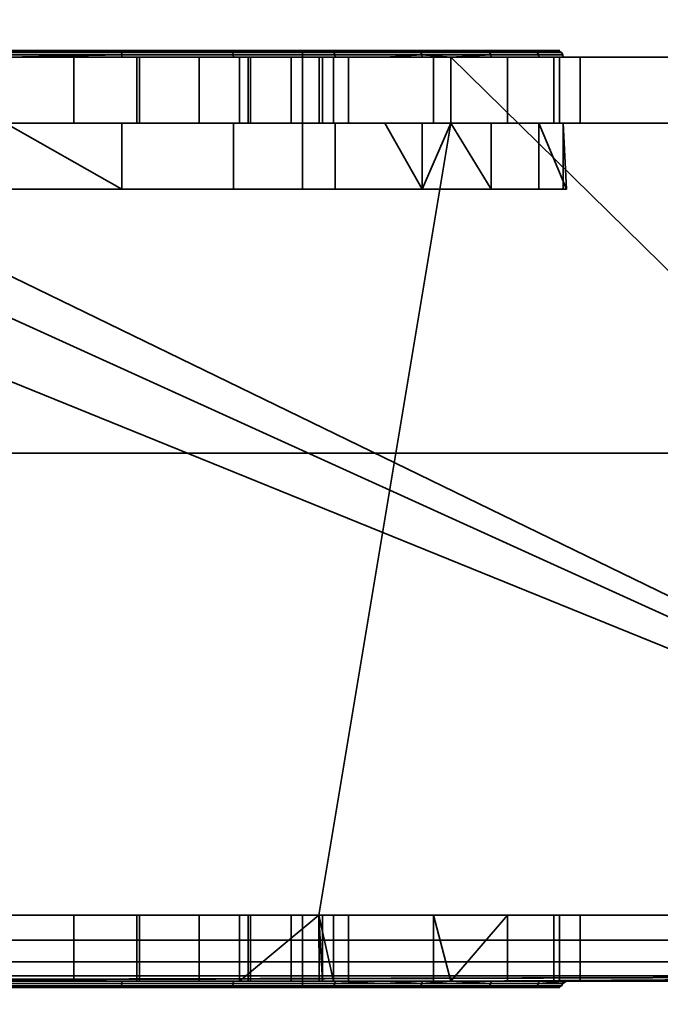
# Model space of a CAD drawing. Header units: millimetres. Extents: x -603 to 3703, y -120 to 249.
# Tile 384 of 656: x 1081 to 1091, y -38 to -23. Entities that reach past the tile are written whole.
import ezdxf

# ---------------------------------------------------------------- set-up
doc = ezdxf.new("R2010")
doc.units = ezdxf.units.MM
doc.layers.add('152', color=7, linetype='Continuous', true_color=0xffffff)

# ---------------------------------------------------------------- blocks, each defined once
blk = doc.blocks.new('UG_SURFACE_002')
at = {"layer": '152', "color": 252, "linetype": 'Continuous', "lineweight": 35}
for points in [[(2177.5, -30, 2213), (2177.5, 229.8, 2213), (822.5, 229.8, 2213), (822.5, -30, 2213)], [(972.5, -30, 2063), (972.5, 229.8, 2063), (2027.5, 229.8, 2063), (2027.5, -30, 2063)], [(2177.5, -30, 2213), (822.5, -30, 2213), (972.5, -30, 2063), (2027.5, -30, 2063)]]:
    blk.add_3dface(points, dxfattribs=at)
blk = doc.blocks.new('UG_SURFACE_084')
at = {"layer": '152', "color": 252, "linetype": 'Continuous', "lineweight": 35}
for points in [[(1068.975, -24, 1167.5), (1019, -24, 1167.5), (1019, -37, 1167.5), (1101, -37, 1167.5)], [(1101, -37, 1002.5), (1019, -37, 1002.5), (1019, -24, 1002.5), (1068.975, -24, 1002.5)], [(1101, -37, 1167.5), (1072.375, -24, 1167.5), (1068.975, -24, 1167.5)], [(1101, -37, 1002.5), (1068.975, -24, 1002.5), (1072.375, -24, 1002.5)], [(1101, -37, 1167.5), (1074.25, -24, 1167.5), (1072.375, -24, 1167.5)], [(1101, -37, 1002.5), (1072.375, -24, 1002.5), (1074.25, -24, 1002.5)], [(1101, -37, 1167.5), (1087.75, -24, 1167.5), (1074.25, -24, 1167.5)], [(1101, -37, 1002.5), (1074.25, -24, 1002.5), (1087.75, -24, 1002.5)], [(1081, -24, 1145), (1083.034, -24, 1145.432), (1087.75, -24, 1128.75), (1074.25, -24, 1128.75)], [(1074.25, -24, 1167.5), (1087.75, -24, 1167.5), (1082.04, -24, 1154.891), (1079.96, -24, 1154.891)], [(1081, -24, 1077), (1083.034, -24, 1077.432), (1087.75, -24, 1058.875), (1074.25, -24, 1058.875)], [(1074.25, -24, 1091.25), (1087.75, -24, 1091.25), (1082.04, -24, 1086.891), (1079.96, -24, 1086.891)], [(1074.25, -24, 1128.75), (1087.75, -24, 1128.75), (1081, -24, 1112.5), (1077.543, -24, 1111.765)], [(1081, -24, 1095.5), (1082.767, -24, 1095.686), (1087.75, -24, 1091.25), (1074.25, -24, 1091.25)], [(1084.548, -24, 1039.998), (1081, -24, 1040.75), (1074.25, -24, 1058.875), (1087.75, -24, 1058.875)], [(1079.01, -24, 1007.746), (1081, -24, 1007.35), (1087.75, -24, 1002.5), (1074.25, -24, 1002.5)], [(1082.747, -23.9, 1095.784), (1079.254, -23.9, 1095.784), (1076.063, -23.9, 1097.204), (1076.5, -23.9, 1099.5)], [(1076.5, -23.9, 1099.5), (1085.5, -23.9, 1099.5), (1085.937, -23.9, 1097.204), (1082.747, -23.9, 1095.784)], [(1085.5, -23.9, 1108.5), (1076.5, -23.9, 1108.5), (1081, -23.9, 1112.4), (1084.417, -23.9, 1111.674)], [(1076.5, -26, 1099.5), (1085.5, -26, 1099.5), (1085.5, -23.9, 1099.5), (1076.5, -23.9, 1099.5)], [(1085.5, -26, 1108.5), (1076.5, -26, 1108.5), (1076.5, -23.9, 1108.5), (1085.5, -23.9, 1108.5)], [(1082.766, -23.962, 1095.693), (1079.234, -23.962, 1095.693), (1079.239, -23.929, 1095.714), (1082.761, -23.929, 1095.714)], [(1081, -24, 1095.5), (1079.234, -23.962, 1095.693), (1082.766, -23.962, 1095.693)], [(1082.761, -23.929, 1095.714), (1079.239, -23.929, 1095.714), (1079.246, -23.908, 1095.746), (1082.754, -23.908, 1095.746)], [(1082.754, -23.908, 1095.746), (1079.246, -23.908, 1095.746), (1079.254, -23.9, 1095.784), (1082.747, -23.9, 1095.784)], [(1082.04, -24, 1154.891), (1082.04, -25, 1154.891), (1079.96, -25, 1154.891), (1079.96, -24, 1154.891)], [(1082.04, -24, 1086.891), (1082.04, -25, 1086.891), (1079.96, -25, 1086.891), (1079.96, -24, 1086.891)], [(1081, -23.908, 1112.438), (1084.432, -23.908, 1111.709), (1084.417, -23.9, 1111.674), (1081, -23.9, 1112.4)], [(1081, -23.929, 1112.471), (1084.445, -23.929, 1111.738), (1084.432, -23.908, 1111.709), (1081, -23.908, 1112.438)], [(1081, -23.962, 1112.492), (1084.454, -23.962, 1111.758), (1084.445, -23.929, 1111.738), (1081, -23.929, 1112.471)], [(1082.766, -23.962, 1095.693), (1082.767, -24, 1095.686), (1081, -24, 1095.5)], [(1081, -24, 1112.5), (1084.457, -24, 1111.765), (1084.454, -23.962, 1111.758), (1081, -23.962, 1112.492)], [(1084.457, -24, 1111.765), (1081, -24, 1112.5), (1087.75, -24, 1128.75)], [(1087.75, -24, 1002.5), (1081, -24, 1007.35), (1082.99, -24, 1007.746)], [(1084.548, -24, 1039.998), (1084.548, -25, 1039.998), (1081, -25, 1040.75), (1081, -24, 1040.75)], [(1081, -24, 1007.35), (1081, -25, 1007.35), (1082.99, -25, 1007.746), (1082.99, -24, 1007.746)], [(1081, -24, 1145), (1081, -25, 1145), (1083.034, -25, 1145.432), (1083.034, -24, 1145.432)], [(1081, -24, 1077), (1081, -25, 1077), (1083.034, -25, 1077.432), (1083.034, -24, 1077.432)], [(1083.939, -24, 1086.045), (1082.04, -24, 1086.891), (1087.75, -24, 1091.25)], [(1083.939, -24, 1154.045), (1082.04, -24, 1154.891), (1087.75, -24, 1167.5)], [(1083.939, -24, 1154.045), (1083.939, -25, 1154.045), (1082.04, -25, 1154.891), (1082.04, -24, 1154.891)], [(1083.939, -24, 1086.045), (1083.939, -25, 1086.045), (1082.04, -25, 1086.891), (1082.04, -24, 1086.891)], [(1085.96, -23.908, 1097.173), (1082.754, -23.908, 1095.746), (1082.747, -23.9, 1095.784), (1085.937, -23.9, 1097.204)], [(1085.979, -23.929, 1097.147), (1082.761, -23.929, 1095.714), (1082.754, -23.908, 1095.746), (1085.96, -23.908, 1097.173)], [(1085.992, -23.962, 1097.129), (1082.766, -23.962, 1095.693), (1082.761, -23.929, 1095.714), (1085.979, -23.929, 1097.147)], [(1085.996, -24, 1097.123), (1082.767, -24, 1095.686), (1082.766, -23.962, 1095.693), (1085.992, -23.962, 1097.129)], [(1082.767, -24, 1095.686), (1085.996, -24, 1097.123), (1087.75, -24, 1091.25)], [(1082.99, -24, 1007.746), (1084.677, -24, 1008.873), (1087.75, -24, 1002.5)], [(1082.99, -24, 1007.746), (1082.99, -25, 1007.746), (1084.677, -25, 1008.873), (1084.677, -24, 1008.873)], [(1083.034, -24, 1145.432), (1084.716, -24, 1146.654), (1087.75, -24, 1128.75)], [(1083.034, -24, 1077.432), (1084.716, -24, 1078.654), (1087.75, -24, 1058.875)], [(1083.034, -24, 1145.432), (1083.034, -25, 1145.432), (1084.716, -25, 1146.654), (1084.716, -24, 1146.654)], [(1083.034, -24, 1077.432), (1083.034, -25, 1077.432), (1084.716, -25, 1078.654), (1084.716, -24, 1078.654)], [(1087.75, -24, 1167.5), (1085.33, -24, 1152.5), (1083.939, -24, 1154.045)], [(1087.75, -24, 1091.25), (1085.33, -24, 1084.5), (1083.939, -24, 1086.045)], [(1085.33, -24, 1152.5), (1085.33, -25, 1152.5), (1083.939, -25, 1154.045), (1083.939, -24, 1154.045)], [(1085.33, -24, 1084.5), (1085.33, -25, 1084.5), (1083.939, -25, 1086.045), (1083.939, -24, 1086.045)], [(1084.432, -23.908, 1111.709), (1087.271, -23.908, 1109.646), (1087.242, -23.9, 1109.621), (1084.417, -23.9, 1111.674)], [(1084.417, -23.9, 1111.674), (1087.242, -23.9, 1109.621), (1085.5, -23.9, 1108.5)], [(1084.445, -23.929, 1111.738), (1087.295, -23.929, 1109.668), (1087.271, -23.908, 1109.646), (1084.432, -23.908, 1111.709)], [(1084.454, -23.962, 1111.758), (1087.311, -23.962, 1109.683), (1087.295, -23.929, 1109.668), (1084.445, -23.929, 1111.738)], [(1087.311, -23.962, 1109.683), (1084.454, -23.962, 1111.758), (1084.457, -24, 1111.765), (1086.749, -24, 1110.1)], [(1087.75, -24, 1128.75), (1087.75, -24, 1110.1), (1086.749, -24, 1110.1), (1084.457, -24, 1111.765)], [(1087.487, -24, 1037.872), (1084.548, -24, 1039.998), (1087.75, -24, 1058.875)], [(1087.487, -24, 1037.872), (1087.487, -25, 1037.872), (1084.548, -25, 1039.998), (1084.548, -24, 1039.998)], [(1087.75, -24, 1002.5), (1084.677, -24, 1008.873), (1085.804, -24, 1010.56)], [(1084.677, -24, 1008.873), (1084.677, -25, 1008.873), (1085.804, -25, 1010.56), (1085.804, -24, 1010.56)], [(1087.75, -24, 1128.75), (1084.716, -24, 1146.654), (1085.755, -24, 1148.455)], [(1087.75, -24, 1058.875), (1084.716, -24, 1078.654), (1085.755, -24, 1080.455)], [(1084.716, -24, 1146.654), (1084.716, -25, 1146.654), (1085.755, -25, 1148.455), (1085.755, -24, 1148.455)], [(1084.716, -24, 1078.654), (1084.716, -25, 1078.654), (1085.755, -25, 1080.455), (1085.755, -24, 1080.455)], [(1087.75, -24, 1167.5), (1085.973, -24, 1150.523), (1085.33, -24, 1152.5)], [(1087.75, -24, 1091.25), (1085.973, -24, 1082.523), (1085.33, -24, 1084.5)], [(1085.973, -24, 1150.523), (1085.973, -25, 1150.523), (1085.33, -25, 1152.5), (1085.33, -24, 1152.5)], [(1085.973, -24, 1082.523), (1085.973, -25, 1082.523), (1085.33, -25, 1084.5), (1085.33, -24, 1084.5)], [(1085.5, -23.9, 1108.5), (1087.242, -23.9, 1109.621), (1088.989, -23.9, 1106.596), (1089.354, -23.9, 1103.122)], [(1088.275, -23.9, 1099.8), (1085.937, -23.9, 1097.204), (1085.5, -23.9, 1099.5)], [(1089.354, -23.9, 1103.122), (1088.275, -23.9, 1099.8), (1085.5, -23.9, 1099.5), (1085.5, -23.9, 1108.5)], [(1085.5, -26, 1099.5), (1085.5, -26, 1108.5), (1085.5, -23.9, 1108.5), (1085.5, -23.9, 1099.5)], [(1087.75, -24, 1128.75), (1085.755, -24, 1148.455), (1085.973, -24, 1150.523)], [(1085.755, -24, 1080.455), (1085.973, -24, 1082.523), (1087.75, -24, 1091.25), (1087.75, -24, 1058.875)], [(1085.755, -24, 1148.455), (1085.755, -25, 1148.455), (1085.973, -25, 1150.523), (1085.973, -24, 1150.523)], [(1085.755, -24, 1080.455), (1085.755, -25, 1080.455), (1085.973, -25, 1082.523), (1085.973, -24, 1082.523)], [(1087.75, -24, 1013.575), (1087.75, -24, 1002.5), (1085.804, -24, 1010.56), (1086.2, -24, 1012.55)], [(1085.804, -24, 1010.56), (1085.804, -25, 1010.56), (1086.2, -25, 1012.55), (1086.2, -24, 1012.55)], [(1088.308, -23.908, 1099.781), (1085.96, -23.908, 1097.173), (1085.937, -23.9, 1097.204), (1088.275, -23.9, 1099.8)], [(1088.336, -23.929, 1099.765), (1085.979, -23.929, 1097.147), (1085.96, -23.908, 1097.173), (1088.308, -23.908, 1099.781)], [(1085.973, -24, 1150.523), (1087.75, -24, 1167.5), (1087.75, -24, 1128.75)], [(1088.355, -23.962, 1099.754), (1085.992, -23.962, 1097.129), (1085.979, -23.929, 1097.147), (1088.336, -23.929, 1099.765)], [(1087.75, -24, 1099.071), (1085.996, -24, 1097.123), (1085.992, -23.962, 1097.129), (1088.355, -23.962, 1099.754)], [(1085.996, -24, 1097.123), (1087.75, -24, 1099.071), (1087.75, -24, 1091.25)], [(1086.2, -24, 1012.55), (1086.2, -24, 1013.575), (1087.75, -24, 1013.575)], [(1087.75, -24, 1026.71), (1087.75, -24, 1013.575), (1086.2, -24, 1013.575), (1086.2, -24, 1024.963)], [(1086.2, -24, 1013.575), (1086.2, -24, 1012.55), (1086.2, -25, 1012.55), (1086.2, -25, 1013.575)], [(1086.2, -25, 1013.575), (1086.2, -25, 1024.963), (1086.2, -24, 1024.963), (1086.2, -24, 1013.575)], [(1087.75, -24, 1026.71), (1086.2, -24, 1024.963), (1086.2, -25, 1024.963), (1087.75, -25, 1026.71)], [(1086.749, -24, 1110.1), (1087.317, -24, 1109.688), (1087.311, -23.962, 1109.683)], [(1087.317, -24, 1109.688), (1086.749, -24, 1110.1), (1087.75, -24, 1110.1)], [(1087.271, -23.908, 1109.646), (1089.025, -23.908, 1106.608), (1088.989, -23.9, 1106.596), (1087.242, -23.9, 1109.621)], [(1087.295, -23.929, 1109.668), (1089.056, -23.929, 1106.618), (1089.025, -23.908, 1106.608), (1087.271, -23.908, 1109.646)], [(1087.311, -23.962, 1109.683), (1089.077, -23.962, 1106.624), (1089.056, -23.929, 1106.618), (1087.295, -23.929, 1109.668)], [(1087.311, -23.962, 1109.683), (1087.317, -24, 1109.688), (1087.75, -24, 1108.937)], [(1087.75, -24, 1108.937), (1089.084, -24, 1106.627), (1089.077, -23.962, 1106.624), (1087.311, -23.962, 1109.683)], [(1087.75, -24, 1110.1), (1087.75, -24, 1108.937), (1087.317, -24, 1109.688)], [(1087.75, -24, 1058.875), (1087.75, -24, 1037.42), (1087.487, -24, 1037.872)], [(1087.75, -25, 1037.42), (1087.487, -25, 1037.872), (1087.487, -24, 1037.872), (1087.75, -24, 1037.42)], [(1088.355, -23.962, 1099.754), (1088.361, -24, 1099.75), (1087.75, -24, 1099.071)], [(1101, -37, 1167.5), (1093.025, -24, 1167.5), (1087.75, -24, 1167.5)], [(1101, -37, 1002.5), (1087.75, -24, 1002.5), (1093.025, -24, 1002.5)], [(1093.025, -24, 1091.25), (1087.75, -24, 1091.25), (1087.75, -24, 1099.071), (1088.361, -24, 1099.75)], [(1093.025, -24, 1013.575), (1087.75, -24, 1013.575), (1087.75, -24, 1026.71), (1088.607, -24, 1027.676)], [(1093.025, -24, 1033.975), (1089.311, -24, 1034.737), (1087.75, -24, 1037.42)], [(1087.75, -24, 1037.42), (1087.75, -24, 1058.875), (1093.025, -24, 1058.875), (1093.025, -24, 1033.975)], [(1089.084, -24, 1106.627), (1087.75, -24, 1108.937), (1087.75, -24, 1110.1), (1093.025, -24, 1110.1)], [(1087.75, -24, 1002.5), (1087.75, -24, 1013.575), (1093.025, -24, 1013.575), (1093.025, -24, 1002.5)], [(1087.75, -24, 1058.875), (1087.75, -24, 1091.25), (1093.025, -24, 1091.25), (1093.025, -24, 1058.875)], [(1087.75, -24, 1110.1), (1087.75, -24, 1128.75), (1093.025, -24, 1128.75), (1093.025, -24, 1110.1)], [(1087.75, -24, 1128.75), (1087.75, -24, 1167.5), (1093.025, -24, 1167.5), (1093.025, -24, 1128.75)], [(1087.75, -24, 1037.42), (1089.311, -24, 1034.737), (1089.311, -25, 1034.737), (1087.75, -25, 1037.42)], [(1087.75, -25, 1026.71), (1088.607, -25, 1027.676), (1088.607, -24, 1027.676), (1087.75, -24, 1026.71)], [(1089.392, -23.908, 1103.118), (1088.308, -23.908, 1099.781), (1088.275, -23.9, 1099.8), (1089.354, -23.9, 1103.122)], [(1089.424, -23.929, 1103.115), (1088.336, -23.929, 1099.765), (1088.308, -23.908, 1099.781), (1089.392, -23.908, 1103.118)], [(1089.446, -23.962, 1103.112), (1088.355, -23.962, 1099.754), (1088.336, -23.929, 1099.765), (1089.424, -23.929, 1103.115)], [(1089.453, -24, 1103.112), (1088.361, -24, 1099.75), (1088.355, -23.962, 1099.754), (1089.446, -23.962, 1103.112)], [(1093.025, -24, 1091.25), (1088.361, -24, 1099.75), (1089.453, -24, 1103.112)], [(1093.025, -24, 1033.975), (1093.025, -24, 1013.575), (1088.607, -24, 1027.676), (1089.707, -24, 1031.132)], [(1088.607, -24, 1027.676), (1088.607, -25, 1027.676), (1089.707, -25, 1031.132), (1089.707, -24, 1031.132)], [(1089.025, -23.908, 1106.608), (1089.392, -23.908, 1103.118), (1089.354, -23.9, 1103.122), (1088.989, -23.9, 1106.596)], [(1089.056, -23.929, 1106.618), (1089.424, -23.929, 1103.115), (1089.392, -23.908, 1103.118), (1089.025, -23.908, 1106.608)], [(1089.077, -23.962, 1106.624), (1089.446, -23.962, 1103.112), (1089.424, -23.929, 1103.115), (1089.056, -23.929, 1106.618)], [(1089.084, -24, 1106.627), (1089.453, -24, 1103.112), (1089.446, -23.962, 1103.112), (1089.077, -23.962, 1106.624)], [(1089.453, -24, 1103.112), (1089.084, -24, 1106.627), (1093.025, -24, 1110.1), (1093.025, -24, 1091.25)], [(1093.025, -24, 1033.975), (1089.395, -24, 1033.975), (1089.311, -24, 1034.737)], [(1089.395, -25, 1033.975), (1089.311, -25, 1034.737), (1089.311, -24, 1034.737), (1089.395, -24, 1033.975)], [(1089.707, -24, 1031.132), (1089.395, -24, 1033.975), (1093.025, -24, 1033.975)], [(1089.395, -24, 1033.975), (1089.707, -24, 1031.132), (1089.707, -25, 1031.132), (1089.395, -25, 1033.975)], [(1076.25, -37, 1003.5), (1085.75, -37, 1003.5), (1087.75, -25, 1003.5), (1074.25, -25, 1003.5)], [(1074.25, -25, 1166.5), (1087.75, -25, 1166.5), (1085.75, -37, 1166.5), (1076.25, -37, 1166.5)], [(1087.75, -25, 1166.5), (1074.25, -25, 1166.5), (1079.96, -25, 1154.891), (1082.04, -25, 1154.891)], [(1087.75, -25, 1091.25), (1074.25, -25, 1091.25), (1079.96, -25, 1086.891), (1082.04, -25, 1086.891)], [(1087.75, -25, 1128.75), (1074.25, -25, 1128.75), (1081, -25, 1112.5), (1084.457, -25, 1111.765)], [(1081, -25, 1095.5), (1079.233, -25, 1095.686), (1074.25, -25, 1091.25), (1087.75, -25, 1091.25)], [(1082.99, -25, 1007.746), (1081, -25, 1007.35), (1074.25, -25, 1003.5), (1087.75, -25, 1003.5)], [(1077.452, -25, 1039.998), (1081, -25, 1040.75), (1087.75, -25, 1058.875), (1074.25, -25, 1058.875)], [(1083.034, -25, 1077.432), (1081, -25, 1077), (1074.25, -25, 1058.875), (1087.75, -25, 1058.875)], [(1083.034, -25, 1145.432), (1081, -25, 1145), (1074.25, -25, 1128.75), (1087.75, -25, 1128.75)], [(1082.767, -26, 1095.686), (1079.233, -26, 1095.686), (1081, -25, 1095.5)], [(1087.75, -25, 1091.25), (1082.767, -25, 1095.686), (1081, -25, 1095.5)], [(1087.75, -25, 1058.875), (1081, -25, 1040.75), (1084.548, -25, 1039.998)], [(1084.457, -26, 1111.765), (1084.457, -25, 1111.765), (1081, -25, 1112.5), (1081, -26, 1112.5)], [(1081, -25, 1095.5), (1082.767, -25, 1095.686), (1082.767, -26, 1095.686)], [(1087.75, -25, 1166.5), (1082.04, -25, 1154.891), (1083.939, -25, 1154.045)], [(1087.75, -25, 1091.25), (1082.04, -25, 1086.891), (1083.939, -25, 1086.045)], [(1087.75, -25, 1091.25), (1085.996, -25, 1097.123), (1082.767, -25, 1095.686)], [(1082.767, -26, 1095.686), (1082.767, -25, 1095.686), (1085.996, -25, 1097.123), (1085.996, -26, 1097.123)], [(1087.75, -25, 1003.5), (1084.677, -25, 1008.873), (1082.99, -25, 1007.746)], [(1087.75, -25, 1128.75), (1084.716, -25, 1146.654), (1083.034, -25, 1145.432)], [(1087.75, -25, 1058.875), (1084.716, -25, 1078.654), (1083.034, -25, 1077.432)], [(1083.939, -25, 1154.045), (1085.33, -25, 1152.5), (1087.75, -25, 1166.5)], [(1083.939, -25, 1086.045), (1085.33, -25, 1084.5), (1087.75, -25, 1091.25)], [(1084.457, -25, 1111.765), (1086.749, -25, 1110.1), (1087.75, -25, 1110.1), (1087.75, -25, 1128.75)], [(1086.749, -25, 1110.1), (1084.457, -25, 1111.765), (1084.457, -26, 1111.765), (1087.317, -26, 1109.688)], [(1087.75, -25, 1058.875), (1084.548, -25, 1039.998), (1087.487, -25, 1037.872)], [(1085.804, -25, 1010.56), (1084.677, -25, 1008.873), (1087.75, -25, 1003.5)], [(1085.755, -25, 1148.455), (1084.716, -25, 1146.654), (1087.75, -25, 1128.75)], [(1085.755, -25, 1080.455), (1084.716, -25, 1078.654), (1087.75, -25, 1058.875)], [(1085.33, -25, 1152.5), (1085.973, -25, 1150.523), (1087.75, -25, 1166.5)], [(1085.33, -25, 1084.5), (1085.973, -25, 1082.523), (1087.75, -25, 1091.25)], [(1085.75, -37, 1003.5), (1093.025, -37, 1003.5), (1093.025, -25, 1003.5), (1087.75, -25, 1003.5)], [(1087.75, -25, 1166.5), (1093.025, -25, 1166.5), (1093.025, -37, 1166.5), (1085.75, -37, 1166.5)], [(1087.75, -25, 1128.75), (1087.75, -25, 1166.5), (1085.973, -25, 1150.523), (1085.755, -25, 1148.455)], [(1087.75, -25, 1058.875), (1087.75, -25, 1091.25), (1085.973, -25, 1082.523), (1085.755, -25, 1080.455)], [(1086.2, -25, 1012.55), (1085.804, -25, 1010.56), (1087.75, -25, 1003.5), (1087.75, -25, 1013.575)], [(1087.75, -25, 1091.25), (1087.75, -25, 1099.071), (1085.996, -25, 1097.123)], [(1088.361, -26, 1099.75), (1085.996, -26, 1097.123), (1085.996, -25, 1097.123), (1087.75, -25, 1099.071)], [(1087.75, -25, 1013.575), (1086.2, -25, 1013.575), (1086.2, -25, 1012.55)], [(1086.2, -25, 1024.963), (1086.2, -25, 1013.575), (1087.75, -25, 1013.575), (1087.75, -25, 1026.71)], [(1087.75, -25, 1110.1), (1086.749, -25, 1110.1), (1087.317, -25, 1109.688)], [(1087.317, -26, 1109.688), (1087.317, -25, 1109.688), (1086.749, -25, 1110.1)], [(1087.317, -25, 1109.688), (1087.75, -25, 1108.937), (1087.75, -25, 1110.1)], [(1087.317, -26, 1109.688), (1089.084, -26, 1106.627), (1089.084, -25, 1106.627), (1087.75, -25, 1108.937)], [(1087.75, -25, 1108.937), (1087.317, -25, 1109.688), (1087.317, -26, 1109.688)], [(1087.487, -25, 1037.872), (1087.75, -25, 1037.42), (1087.75, -25, 1058.875)], [(1093.025, -25, 1110.1), (1087.75, -25, 1110.1), (1087.75, -25, 1108.937), (1089.084, -25, 1106.627)], [(1093.025, -25, 1033.975), (1093.025, -25, 1058.875), (1087.75, -25, 1058.875), (1087.75, -25, 1037.42)], [(1087.75, -25, 1037.42), (1089.311, -25, 1034.737), (1093.025, -25, 1033.975)], [(1088.607, -25, 1027.676), (1087.75, -25, 1026.71), (1087.75, -25, 1013.575), (1093.025, -25, 1013.575)], [(1088.361, -25, 1099.75), (1087.75, -25, 1099.071), (1087.75, -25, 1091.25), (1093.025, -25, 1091.25)], [(1093.025, -25, 1003.5), (1093.025, -25, 1013.575), (1087.75, -25, 1013.575), (1087.75, -25, 1003.5)], [(1093.025, -25, 1058.875), (1093.025, -25, 1091.25), (1087.75, -25, 1091.25), (1087.75, -25, 1058.875)], [(1093.025, -25, 1110.1), (1093.025, -25, 1128.75), (1087.75, -25, 1128.75), (1087.75, -25, 1110.1)], [(1093.025, -25, 1128.75), (1093.025, -25, 1166.5), (1087.75, -25, 1166.5), (1087.75, -25, 1128.75)], [(1087.75, -25, 1099.071), (1088.361, -25, 1099.75), (1088.361, -26, 1099.75)], [(1089.453, -25, 1103.112), (1088.361, -25, 1099.75), (1093.025, -25, 1091.25)], [(1088.361, -26, 1099.75), (1088.361, -25, 1099.75), (1089.453, -25, 1103.112), (1089.453, -26, 1103.112)], [(1089.707, -25, 1031.132), (1088.607, -25, 1027.676), (1093.025, -25, 1013.575), (1093.025, -25, 1033.975)], [(1093.025, -25, 1091.25), (1093.025, -25, 1110.1), (1089.084, -25, 1106.627), (1089.453, -25, 1103.112)], [(1089.084, -25, 1106.627), (1089.084, -26, 1106.627), (1089.5, -26, 1104)], [(1089.5, -26, 1104), (1089.453, -25, 1103.112), (1089.084, -25, 1106.627)], [(1089.311, -25, 1034.737), (1089.395, -25, 1033.975), (1093.025, -25, 1033.975)], [(1093.025, -25, 1033.975), (1089.395, -25, 1033.975), (1089.707, -25, 1031.132)], [(1089.5, -26, 1104), (1089.453, -26, 1103.112), (1089.453, -25, 1103.112)], [(1085.5, -26, 1099.5), (1076.5, -26, 1099.5), (1076.004, -26, 1097.123), (1079.233, -26, 1095.686)], [(1076.5, -26, 1108.5), (1085.5, -26, 1108.5), (1084.457, -26, 1111.765), (1081, -26, 1112.5)], [(1079.233, -26, 1095.686), (1082.767, -26, 1095.686), (1085.996, -26, 1097.123), (1085.5, -26, 1099.5)], [(1085.5, -26, 1108.5), (1087.317, -26, 1109.688), (1084.457, -26, 1111.765)], [(1085.5, -26, 1099.5), (1089.5, -26, 1104), (1089.084, -26, 1106.627)], [(1085.5, -26, 1099.5), (1088.361, -26, 1099.75), (1089.453, -26, 1103.112), (1089.5, -26, 1104)], [(1089.084, -26, 1106.627), (1087.317, -26, 1109.688), (1085.5, -26, 1108.5), (1085.5, -26, 1099.5)], [(1085.5, -26, 1099.5), (1085.996, -26, 1097.123), (1088.361, -26, 1099.75)], [(1101, -37, 1167.5), (1019, -37, 1167.5), (1019, -37.383, 1167.424), (1100.968, -37.383, 1167.424)], [(1100.968, -37.383, 1002.576), (1019, -37.383, 1002.576), (1019, -37, 1002.5), (1101, -37, 1002.5)], [(1081, -37, 1087), (1079.96, -37, 1086.891), (1076.25, -37, 1093.25), (1085.75, -37, 1093.25)], [(1081, -37, 1145), (1083.034, -37, 1145.432), (1085.75, -37, 1126.75), (1076.25, -37, 1126.75)], [(1081, -37, 1155), (1079.96, -37, 1154.891), (1076.25, -37, 1166.5), (1085.75, -37, 1166.5)], [(1079.01, -37, 1007.746), (1081, -37, 1007.35), (1085.75, -37, 1003.5), (1076.25, -37, 1003.5)], [(1076.25, -37, 1126.75), (1085.75, -37, 1126.75), (1085.5, -37, 1108.5), (1076.5, -37, 1108.5)], [(1076.5, -37, 1099.5), (1085.5, -37, 1099.5), (1085.75, -37, 1093.25), (1076.25, -37, 1093.25)], [(1085.5, -37, 1099.5), (1076.5, -37, 1099.5), (1076.5, -38.1, 1099.5), (1085.5, -38.1, 1099.5)], [(1076.5, -37, 1108.5), (1085.5, -37, 1108.5), (1085.5, -38.1, 1108.5), (1076.5, -38.1, 1108.5)], [(1081, -37, 1007.35), (1081, -38, 1007.35), (1082.99, -38, 1007.746), (1082.99, -37, 1007.746)], [(1084.548, -37, 1039.998), (1084.548, -38, 1039.998), (1081, -38, 1040.75), (1081, -37, 1040.75)], [(1081, -37, 1155), (1082.04, -37, 1154.891), (1082.04, -38, 1154.891), (1081, -38, 1155)], [(1081, -37, 1145), (1081, -38, 1145), (1083.034, -38, 1145.432), (1083.034, -37, 1145.432)], [(1081, -37, 1087), (1082.04, -37, 1086.891), (1082.04, -38, 1086.891), (1081, -38, 1087)], [(1081, -37, 1077), (1081, -38, 1077), (1083.034, -38, 1077.432), (1083.034, -37, 1077.432)], [(1085.75, -37, 1093.25), (1082.04, -37, 1086.891), (1081, -37, 1087)], [(1085.75, -37, 1166.5), (1082.04, -37, 1154.891), (1081, -37, 1155)], [(1084.548, -37, 1039.998), (1081, -37, 1040.75), (1081, -37, 1077), (1083.034, -37, 1077.432)], [(1085.75, -37, 1003.5), (1081, -37, 1007.35), (1082.99, -37, 1007.746)], [(1083.939, -37, 1154.045), (1083.939, -38, 1154.045), (1082.04, -38, 1154.891), (1082.04, -37, 1154.891)], [(1083.939, -37, 1086.045), (1083.939, -38, 1086.045), (1082.04, -38, 1086.891), (1082.04, -37, 1086.891)], [(1085.75, -37, 1093.25), (1083.939, -37, 1086.045), (1082.04, -37, 1086.891)], [(1085.75, -37, 1166.5), (1083.939, -37, 1154.045), (1082.04, -37, 1154.891)], [(1082.99, -37, 1007.746), (1082.99, -38, 1007.746), (1084.677, -38, 1008.873), (1084.677, -37, 1008.873)], [(1082.99, -37, 1007.746), (1084.677, -37, 1008.873), (1085.75, -37, 1003.5)], [(1083.034, -37, 1145.432), (1083.034, -38, 1145.432), (1084.716, -38, 1146.654), (1084.716, -37, 1146.654)], [(1083.034, -37, 1077.432), (1083.034, -38, 1077.432), (1084.716, -38, 1078.654), (1084.716, -37, 1078.654)], [(1085.75, -37, 1126.75), (1083.034, -37, 1145.432), (1084.716, -37, 1146.654)], [(1083.034, -37, 1077.432), (1085.75, -37, 1039.129), (1084.548, -37, 1039.998)], [(1085.75, -37, 1039.129), (1083.034, -37, 1077.432), (1084.716, -37, 1078.654)], [(1085.33, -37, 1152.5), (1085.33, -38, 1152.5), (1083.939, -38, 1154.045), (1083.939, -37, 1154.045)], [(1085.33, -37, 1084.5), (1085.33, -38, 1084.5), (1083.939, -38, 1086.045), (1083.939, -37, 1086.045)], [(1085.33, -37, 1084.5), (1083.939, -37, 1086.045), (1085.75, -37, 1093.25)], [(1085.33, -37, 1152.5), (1083.939, -37, 1154.045), (1085.75, -37, 1166.5)], [(1084.548, -38, 1039.998), (1084.548, -37, 1039.998), (1085.75, -37, 1039.129)], [(1085.75, -37, 1039.129), (1087.487, -37, 1037.872), (1087.487, -38, 1037.872), (1084.548, -38, 1039.998)], [(1085.75, -37, 1010.479), (1084.677, -37, 1008.873), (1084.677, -38, 1008.873), (1085.804, -38, 1010.56)], [(1084.677, -37, 1008.873), (1085.75, -37, 1010.479), (1085.75, -37, 1003.5)], [(1085.75, -37, 1148.446), (1084.716, -37, 1146.654), (1084.716, -38, 1146.654), (1085.755, -38, 1148.455)], [(1085.75, -37, 1080.446), (1084.716, -37, 1078.654), (1084.716, -38, 1078.654), (1085.755, -38, 1080.455)], [(1084.716, -37, 1078.654), (1085.75, -37, 1080.446), (1085.75, -37, 1039.129)], [(1084.716, -37, 1146.654), (1085.75, -37, 1148.446), (1085.75, -37, 1126.75)], [(1085.973, -38, 1150.523), (1085.33, -38, 1152.5), (1085.33, -37, 1152.5), (1085.75, -37, 1151.208)], [(1085.973, -38, 1082.523), (1085.33, -38, 1084.5), (1085.33, -37, 1084.5), (1085.75, -37, 1083.208)], [(1085.75, -37, 1093.25), (1085.75, -37, 1083.208), (1085.33, -37, 1084.5)], [(1085.75, -37, 1166.5), (1085.75, -37, 1151.208), (1085.33, -37, 1152.5)], [(1085.5, -38.1, 1099.5), (1085.5, -38.1, 1108.5), (1085.5, -37, 1108.1), (1085.5, -37, 1099.9)], [(1085.5, -38.1, 1108.5), (1085.5, -37, 1108.5), (1085.5, -37, 1108.1)], [(1085.5, -37, 1099.9), (1085.5, -37, 1099.5), (1085.5, -38.1, 1099.5)], [(1085.75, -37, 1126.75), (1085.75, -37, 1108.1), (1085.5, -37, 1108.1), (1085.5, -37, 1108.5)], [(1085.5, -37, 1099.5), (1085.5, -37, 1099.9), (1085.75, -37, 1099.9), (1085.75, -37, 1093.25)], [(1085.5, -37, 1108.1), (1085.75, -37, 1108.1), (1085.75, -37, 1099.9), (1085.5, -37, 1099.9)], [(1085.804, -38, 1010.56), (1085.804, -37, 1010.56), (1085.75, -37, 1010.479)], [(1085.755, -38, 1148.455), (1085.755, -37, 1148.455), (1085.75, -37, 1148.446)], [(1085.75, -37, 1151.208), (1085.973, -37, 1150.523), (1085.973, -38, 1150.523)], [(1085.755, -38, 1080.455), (1085.755, -37, 1080.455), (1085.75, -37, 1080.446)], [(1085.75, -37, 1083.208), (1085.973, -37, 1082.523), (1085.973, -38, 1082.523)], [(1093.025, -37, 1126.75), (1085.75, -37, 1126.75), (1085.75, -37, 1148.446), (1085.755, -37, 1148.455)], [(1087.487, -37, 1037.872), (1085.75, -37, 1039.129), (1085.75, -37, 1080.446), (1085.755, -37, 1080.455)], [(1093.025, -37, 1003.5), (1085.75, -37, 1003.5), (1085.75, -37, 1010.479), (1085.804, -37, 1010.56)], [(1085.973, -37, 1082.523), (1085.75, -37, 1083.208), (1085.75, -37, 1093.25), (1093.025, -37, 1093.25)], [(1085.973, -37, 1150.523), (1085.75, -37, 1151.208), (1085.75, -37, 1166.5), (1093.025, -37, 1166.5)], [(1093.025, -37, 1126.75), (1093.025, -37, 1108.1), (1085.75, -37, 1108.1), (1085.75, -37, 1126.75)], [(1093.025, -37, 1108.1), (1093.025, -37, 1099.9), (1085.75, -37, 1099.9), (1085.75, -37, 1108.1)], [(1093.025, -37, 1099.9), (1093.025, -37, 1093.25), (1085.75, -37, 1093.25), (1085.75, -37, 1099.9)], [(1085.755, -37, 1148.455), (1085.755, -38, 1148.455), (1085.973, -38, 1150.523), (1085.973, -37, 1150.523)], [(1085.755, -37, 1080.455), (1085.755, -38, 1080.455), (1085.973, -38, 1082.523), (1085.973, -37, 1082.523)], [(1085.755, -37, 1148.455), (1085.973, -37, 1150.523), (1093.025, -37, 1166.5), (1093.025, -37, 1126.75)], [(1089.311, -37, 1034.737), (1087.487, -37, 1037.872), (1085.755, -37, 1080.455), (1093.025, -37, 1033.975)], [(1085.755, -37, 1080.455), (1085.973, -37, 1082.523), (1093.025, -37, 1093.25), (1093.025, -37, 1033.975)], [(1085.804, -37, 1010.56), (1085.804, -38, 1010.56), (1086.2, -38, 1012.55), (1086.2, -37, 1012.55)], [(1093.025, -37, 1013.575), (1093.025, -37, 1003.5), (1085.804, -37, 1010.56), (1086.2, -37, 1012.55)], [(1088.607, -37, 1027.676), (1086.2, -37, 1024.963), (1086.2, -38, 1024.963), (1087.75, -38, 1026.71)], [(1086.2, -38, 1013.575), (1086.2, -38, 1024.963), (1086.2, -37, 1024.963), (1086.2, -37, 1013.575)], [(1086.2, -37, 1013.575), (1086.2, -37, 1012.55), (1086.2, -38, 1012.55), (1086.2, -38, 1013.575)], [(1093.025, -37, 1013.575), (1086.2, -37, 1013.575), (1086.2, -37, 1024.963), (1088.607, -37, 1027.676)], [(1086.2, -37, 1012.55), (1086.2, -37, 1013.575), (1093.025, -37, 1013.575)], [(1087.487, -37, 1037.872), (1089.311, -37, 1034.737), (1089.311, -38, 1034.737), (1087.75, -38, 1037.42)], [(1087.75, -38, 1037.42), (1087.487, -38, 1037.872), (1087.487, -37, 1037.872)], [(1087.75, -38, 1026.71), (1088.607, -38, 1027.676), (1088.607, -37, 1027.676)], [(1088.607, -37, 1027.676), (1088.607, -38, 1027.676), (1089.707, -38, 1031.132), (1089.707, -37, 1031.132)], [(1088.607, -37, 1027.676), (1089.707, -37, 1031.132), (1093.025, -37, 1033.975), (1093.025, -37, 1013.575)], [(1089.395, -38, 1033.975), (1089.311, -38, 1034.737), (1089.311, -37, 1034.737), (1089.395, -37, 1033.975)], [(1093.025, -37, 1033.975), (1089.395, -37, 1033.975), (1089.311, -37, 1034.737)], [(1089.395, -37, 1033.975), (1089.707, -37, 1031.132), (1089.707, -38, 1031.132), (1089.395, -38, 1033.975)], [(1089.707, -37, 1031.132), (1089.395, -37, 1033.975), (1093.025, -37, 1033.975)], [(1100.968, -37.383, 1167.424), (1019, -37.383, 1167.424), (1019, -37.707, 1167.207), (1100.879, -37.707, 1167.207)], [(1100.879, -37.707, 1002.793), (1019, -37.707, 1002.793), (1019, -37.383, 1002.576), (1100.968, -37.383, 1002.576)], [(1100.879, -37.707, 1167.207), (1019, -37.707, 1167.207), (1019, -37.924, 1166.883), (1100.744, -37.924, 1166.883)], [(1100.744, -37.924, 1003.117), (1019, -37.924, 1003.117), (1019, -37.707, 1002.793), (1100.879, -37.707, 1002.793)], [(1100.744, -37.924, 1166.883), (1019, -37.924, 1166.883), (1019, -38, 1166.5), (1068.975, -38, 1166.5)], [(1019, -37.924, 1003.117), (1100.744, -37.924, 1003.117), (1074.25, -38, 1003.5), (1072.375, -38, 1003.5)], [(1100.744, -37.924, 1166.883), (1068.975, -38, 1166.5), (1072.375, -38, 1166.5)], [(1100.744, -37.924, 1166.883), (1072.375, -38, 1166.5), (1074.25, -38, 1166.5)], [(1074.25, -38, 1166.5), (1087.75, -38, 1166.5), (1100.744, -37.924, 1166.883)], [(1100.744, -37.924, 1003.117), (1087.75, -38, 1003.5), (1074.25, -38, 1003.5)], [(1081, -38, 1155), (1082.04, -38, 1154.891), (1087.75, -38, 1166.5), (1074.25, -38, 1166.5)], [(1074.25, -38, 1091.25), (1087.75, -38, 1091.25), (1082.767, -38, 1095.686), (1079.233, -38, 1095.686)], [(1087.75, -38, 1128.75), (1074.25, -38, 1128.75), (1081, -38, 1112.5), (1084.457, -38, 1111.765)], [(1087.75, -38, 1091.25), (1074.25, -38, 1091.25), (1079.96, -38, 1086.891), (1081, -38, 1087)], [(1082.99, -38, 1007.746), (1081, -38, 1007.35), (1074.25, -38, 1003.5), (1087.75, -38, 1003.5)], [(1083.034, -38, 1145.432), (1081, -38, 1145), (1074.25, -38, 1128.75), (1087.75, -38, 1128.75)], [(1082.766, -38.038, 1095.693), (1079.234, -38.038, 1095.693), (1079.233, -38, 1095.686), (1082.767, -38, 1095.686)], [(1082.761, -38.071, 1095.714), (1079.239, -38.071, 1095.714), (1079.234, -38.038, 1095.693), (1082.766, -38.038, 1095.693)], [(1081, -38, 1087), (1082.04, -38, 1086.891), (1087.75, -38, 1091.25)], [(1083.034, -38, 1077.432), (1081, -38, 1077), (1081, -38, 1040.75), (1084.548, -38, 1039.998)], [(1081, -38.038, 1112.492), (1084.454, -38.038, 1111.758), (1084.457, -38, 1111.765), (1081, -38, 1112.5)], [(1081, -38.071, 1112.471), (1084.445, -38.071, 1111.738), (1084.454, -38.038, 1111.758), (1081, -38.038, 1112.492)], [(1082.04, -38, 1154.891), (1083.939, -38, 1154.045), (1087.75, -38, 1166.5)], [(1082.04, -38, 1086.891), (1083.939, -38, 1086.045), (1087.75, -38, 1091.25)], [(1085.979, -38.071, 1097.147), (1082.761, -38.071, 1095.714), (1082.766, -38.038, 1095.693), (1085.992, -38.038, 1097.129)], [(1085.992, -38.038, 1097.129), (1082.766, -38.038, 1095.693), (1082.767, -38, 1095.686), (1085.996, -38, 1097.123)], [(1087.75, -38, 1091.25), (1085.996, -38, 1097.123), (1082.767, -38, 1095.686)], [(1087.75, -38, 1003.5), (1084.677, -38, 1008.873), (1082.99, -38, 1007.746)], [(1087.75, -38, 1128.75), (1084.716, -38, 1146.654), (1083.034, -38, 1145.432)], [(1083.034, -38, 1077.432), (1084.548, -38, 1039.998), (1087.487, -38, 1037.872)], [(1087.75, -38, 1037.42), (1084.716, -38, 1078.654), (1083.034, -38, 1077.432)], [(1087.487, -38, 1037.872), (1087.75, -38, 1037.42), (1083.034, -38, 1077.432)], [(1083.939, -38, 1154.045), (1085.33, -38, 1152.5), (1087.75, -38, 1166.5)], [(1083.939, -38, 1086.045), (1085.33, -38, 1084.5), (1087.75, -38, 1091.25)], [(1084.445, -38.071, 1111.738), (1087.295, -38.071, 1109.668), (1087.311, -38.038, 1109.683), (1084.454, -38.038, 1111.758)], [(1086.749, -38, 1110.1), (1084.457, -38, 1111.765), (1084.454, -38.038, 1111.758), (1087.311, -38.038, 1109.683)], [(1084.457, -38, 1111.765), (1086.749, -38, 1110.1), (1087.75, -38, 1110.1), (1087.75, -38, 1128.75)], [(1085.804, -38, 1010.56), (1084.677, -38, 1008.873), (1087.75, -38, 1003.5)], [(1085.755, -38, 1148.455), (1084.716, -38, 1146.654), (1087.75, -38, 1128.75)], [(1085.755, -38, 1080.455), (1084.716, -38, 1078.654), (1087.75, -38, 1037.42)], [(1085.33, -38, 1152.5), (1085.973, -38, 1150.523), (1087.75, -38, 1166.5)], [(1085.33, -38, 1084.5), (1085.973, -38, 1082.523), (1087.75, -38, 1091.25)], [(1087.75, -38, 1128.75), (1087.75, -38, 1166.5), (1085.973, -38, 1150.523), (1085.755, -38, 1148.455)], [(1087.75, -38, 1037.42), (1087.75, -38, 1091.25), (1085.973, -38, 1082.523), (1085.755, -38, 1080.455)], [(1086.2, -38, 1012.55), (1085.804, -38, 1010.56), (1087.75, -38, 1003.5), (1087.75, -38, 1013.575)], [(1088.336, -38.071, 1099.765), (1085.979, -38.071, 1097.147), (1085.992, -38.038, 1097.129), (1088.355, -38.038, 1099.754)], [(1085.992, -38.038, 1097.129), (1085.996, -38, 1097.123), (1086.695, -38, 1097.9)], [(1086.695, -38, 1097.9), (1087.75, -38, 1099.071), (1088.355, -38.038, 1099.754), (1085.992, -38.038, 1097.129)], [(1087.75, -38, 1091.25), (1087.75, -38, 1097.9), (1086.695, -38, 1097.9), (1085.996, -38, 1097.123)], [(1087.75, -38, 1013.575), (1086.2, -38, 1013.575), (1086.2, -38, 1012.55)], [(1086.2, -38, 1013.575), (1087.75, -38, 1013.575), (1087.75, -38, 1026.71), (1086.2, -38, 1024.963)], [(1086.695, -38, 1097.9), (1087.75, -38, 1097.9), (1087.75, -38, 1099.071)], [(1087.75, -38, 1110.1), (1086.749, -38, 1110.1), (1087.317, -38, 1109.688)], [(1087.311, -38.038, 1109.683), (1087.317, -38, 1109.688), (1086.749, -38, 1110.1)], [(1087.295, -38.071, 1109.668), (1089.056, -38.071, 1106.618), (1089.077, -38.038, 1106.624), (1087.311, -38.038, 1109.683)], [(1087.311, -38.038, 1109.683), (1089.077, -38.038, 1106.624), (1089.084, -38, 1106.627), (1087.75, -38, 1108.937)], [(1087.75, -38, 1108.937), (1087.317, -38, 1109.688), (1087.311, -38.038, 1109.683)], [(1087.317, -38, 1109.688), (1087.75, -38, 1108.937), (1087.75, -38, 1110.1)], [(1100.744, -37.924, 1166.883), (1087.75, -38, 1166.5), (1093.025, -38, 1166.5)], [(1093.025, -38, 1003.5), (1087.75, -38, 1003.5), (1100.744, -37.924, 1003.117)], [(1093.025, -38, 1110.1), (1087.75, -38, 1110.1), (1087.75, -38, 1108.937), (1089.084, -38, 1106.627)], [(1093.025, -38, 1033.975), (1093.025, -38, 1091.25), (1087.75, -38, 1091.25), (1087.75, -38, 1037.42)], [(1087.75, -38, 1037.42), (1089.311, -38, 1034.737), (1093.025, -38, 1033.975)], [(1088.607, -38, 1027.676), (1087.75, -38, 1026.71), (1087.75, -38, 1013.575), (1093.025, -38, 1013.575)], [(1088.361, -38, 1099.75), (1087.75, -38, 1099.071), (1087.75, -38, 1097.9), (1093.025, -38, 1097.9)], [(1087.75, -38, 1166.5), (1087.75, -38, 1128.75), (1093.025, -38, 1128.75), (1093.025, -38, 1166.5)], [(1087.75, -38, 1128.75), (1087.75, -38, 1110.1), (1093.025, -38, 1110.1), (1093.025, -38, 1128.75)], [(1087.75, -38, 1097.9), (1087.75, -38, 1091.25), (1093.025, -38, 1091.25), (1093.025, -38, 1097.9)], [(1087.75, -38, 1013.575), (1087.75, -38, 1003.5), (1093.025, -38, 1003.5), (1093.025, -38, 1013.575)], [(1087.75, -38, 1099.071), (1088.361, -38, 1099.75), (1088.355, -38.038, 1099.754)], [(1089.424, -38.071, 1103.115), (1088.336, -38.071, 1099.765), (1088.355, -38.038, 1099.754), (1089.446, -38.038, 1103.112)], [(1089.446, -38.038, 1103.112), (1088.355, -38.038, 1099.754), (1088.361, -38, 1099.75), (1089.453, -38, 1103.112)], [(1089.453, -38, 1103.112), (1088.361, -38, 1099.75), (1093.025, -38, 1097.9)], [(1089.707, -38, 1031.132), (1088.607, -38, 1027.676), (1093.025, -38, 1013.575), (1093.025, -38, 1033.975)], [(1089.056, -38.071, 1106.618), (1089.424, -38.071, 1103.115), (1089.446, -38.038, 1103.112), (1089.077, -38.038, 1106.624)], [(1089.077, -38.038, 1106.624), (1089.446, -38.038, 1103.112), (1089.5, -38, 1104)], [(1089.5, -38, 1104), (1089.084, -38, 1106.627), (1089.077, -38.038, 1106.624)], [(1093.025, -38, 1110.1), (1089.084, -38, 1106.627), (1089.5, -38, 1104)], [(1089.311, -38, 1034.737), (1089.395, -38, 1033.975), (1093.025, -38, 1033.975)], [(1093.025, -38, 1033.975), (1089.395, -38, 1033.975), (1089.707, -38, 1031.132)], [(1089.446, -38.038, 1103.112), (1089.453, -38, 1103.112), (1089.5, -38, 1104)], [(1089.5, -38, 1104), (1089.453, -38, 1103.112), (1093.025, -38, 1097.9), (1093.025, -38, 1110.1)], [(1085.5, -38.1, 1099.5), (1076.5, -38.1, 1099.5), (1076.063, -38.1, 1097.204), (1079.254, -38.1, 1095.784)], [(1076.5, -38.1, 1108.5), (1085.5, -38.1, 1108.5), (1081, -38.1, 1112.4), (1077.583, -38.1, 1111.674)], [(1082.754, -38.092, 1095.746), (1079.246, -38.092, 1095.746), (1079.239, -38.071, 1095.714), (1082.761, -38.071, 1095.714)], [(1082.747, -38.1, 1095.784), (1079.254, -38.1, 1095.784), (1079.246, -38.092, 1095.746), (1082.754, -38.092, 1095.746)], [(1079.254, -38.1, 1095.784), (1082.747, -38.1, 1095.784), (1085.937, -38.1, 1097.204), (1085.5, -38.1, 1099.5)], [(1081, -38.092, 1112.438), (1084.432, -38.092, 1111.709), (1084.445, -38.071, 1111.738), (1081, -38.071, 1112.471)], [(1081, -38.1, 1112.4), (1084.417, -38.1, 1111.674), (1084.432, -38.092, 1111.709), (1081, -38.092, 1112.438)], [(1085.5, -38.1, 1108.5), (1087.242, -38.1, 1109.621), (1084.417, -38.1, 1111.674), (1081, -38.1, 1112.4)], [(1085.937, -38.1, 1097.204), (1082.747, -38.1, 1095.784), (1082.754, -38.092, 1095.746), (1085.96, -38.092, 1097.173)], [(1085.96, -38.092, 1097.173), (1082.754, -38.092, 1095.746), (1082.761, -38.071, 1095.714), (1085.979, -38.071, 1097.147)], [(1084.417, -38.1, 1111.674), (1087.242, -38.1, 1109.621), (1087.271, -38.092, 1109.646), (1084.432, -38.092, 1111.709)], [(1084.432, -38.092, 1111.709), (1087.271, -38.092, 1109.646), (1087.295, -38.071, 1109.668), (1084.445, -38.071, 1111.738)], [(1085.5, -38.1, 1108.5), (1085.5, -38.1, 1099.5), (1088.275, -38.1, 1099.8), (1089.354, -38.1, 1103.122)], [(1089.354, -38.1, 1103.122), (1088.989, -38.1, 1106.596), (1087.242, -38.1, 1109.621), (1085.5, -38.1, 1108.5)], [(1085.5, -38.1, 1099.5), (1085.937, -38.1, 1097.204), (1088.275, -38.1, 1099.8)], [(1088.275, -38.1, 1099.8), (1085.937, -38.1, 1097.204), (1085.96, -38.092, 1097.173), (1088.308, -38.092, 1099.781)], [(1088.308, -38.092, 1099.781), (1085.96, -38.092, 1097.173), (1085.979, -38.071, 1097.147), (1088.336, -38.071, 1099.765)], [(1087.242, -38.1, 1109.621), (1088.989, -38.1, 1106.596), (1089.025, -38.092, 1106.608), (1087.271, -38.092, 1109.646)], [(1087.271, -38.092, 1109.646), (1089.025, -38.092, 1106.608), (1089.056, -38.071, 1106.618), (1087.295, -38.071, 1109.668)], [(1089.354, -38.1, 1103.122), (1088.275, -38.1, 1099.8), (1088.308, -38.092, 1099.781), (1089.392, -38.092, 1103.118)], [(1089.392, -38.092, 1103.118), (1088.308, -38.092, 1099.781), (1088.336, -38.071, 1099.765), (1089.424, -38.071, 1103.115)], [(1088.989, -38.1, 1106.596), (1089.354, -38.1, 1103.122), (1089.392, -38.092, 1103.118), (1089.025, -38.092, 1106.608)], [(1089.025, -38.092, 1106.608), (1089.392, -38.092, 1103.118), (1089.424, -38.071, 1103.115), (1089.056, -38.071, 1106.618)]]:
    blk.add_3dface(points, dxfattribs=at)
blk = doc.blocks.new('UG_SURFACE_085')
at = {"layer": '152', "color": 43, "linetype": 'Continuous', "lineweight": 35}
for points in [[(1016, 0, 2017), (1016, -49, 2017), (1984, -49, 2017), (1984, 0, 2017)], [(1016, -47), (1016, -2), (1984, -2), (1984, -47)]]:
    blk.add_3dface(points, dxfattribs=at)
blk = doc.blocks.new('UG_SURFACE_154')
at = {"layer": '152', "color": 252, "linetype": 'Continuous', "lineweight": 35}
for points in [[(1011, -46.92, 2022.5), (1989, -46.92, 2022.5), (1989, 62.92, 2022.5), (1011, 62.92, 2022.5)], [(1012.5, -46.92, 2021), (1012.5, 62.92, 2021), (1987.5, 62.92, 2021), (1987.5, -46.92, 2021)], [(957.5, -30, 2076), (2042.5, -30, 2076), (2041, -30, 2074.5), (959, -30, 2074.5)], [(957.5, -30, 2076), (957.5, -46.92, 2076), (2042.5, -46.92, 2076), (2042.5, -30, 2076)], [(959, -30, 2074.5), (2041, -30, 2074.5), (2041, -46.92, 2074.5), (959, -46.92, 2074.5)]]:
    blk.add_3dface(points, dxfattribs=at)

msp = doc.modelspace()

# ---------------------------------------------------------------- linework, layer by layer
at = {"layer": '152', "color": 252, "linetype": 'Continuous', "lineweight": -3, "true_color": 0x939598}
for p, q in [((1019, -24, 1002.5), (1101, -24, 1002.5)), ((1019, -24, 1167.5), (1101, -24, 1167.5)), ((1076.5, -23.9, 1108.5), (1085.5, -23.9, 1108.5)), ((1085.5, -23.9, 1099.5), (1076.5, -23.9, 1099.5)), ((1085.5, -23.9, 1108.5), (1085.5, -23.9, 1099.5)), ((1085.5, -23.9, 1099.5), (1085.5, -26, 1099.5)), ((1085.5, -23.9, 1108.5), (1085.5, -26, 1108.5)), ((1086.2, -24, 1012.55), (1086.2, -24, 1024.963)), ((1086.2, -24, 1012.55), (1086.2, -25, 1012.55)), ((1086.2, -24, 1024.963), (1086.2, -25, 1024.963)), ((1019, -25, 1003.5), (1100.586, -25, 1003.5)), ((1019, -25, 1166.5), (1100.586, -25, 1166.5)), ((1086.2, -25, 1012.55), (1086.2, -25, 1024.963)), ((1076.5, -26, 1108.5), (1085.5, -26, 1108.5)), ((1085.5, -26, 1099.5), (1076.5, -26, 1099.5)), ((1085.5, -26, 1108.5), (1085.5, -26, 1099.5)), ((822.5, -30, 2213), (2177.5, -30, 2213)), ((2042.5, -30, 2076), (957.5, -30, 2076)), ((2041, -30, 2074.5), (959, -30, 2074.5)), ((2027.5, -30, 2063), (972.5, -30, 2063)), ((1101, -37, 1002.5), (1019, -37, 1002.5)), ((1019, -37, 1167.5), (1101, -37, 1167.5)), ((1019, -37, 1166.5), (1100.586, -37, 1166.5)), ((1019, -37, 1003.5), (1100.586, -37, 1003.5)), ((1076.5, -37, 1108.5), (1085.5, -37, 1108.5)), ((1085.5, -37, 1099.5), (1076.5, -37, 1099.5)), ((1085.5, -38.1, 1108.5), (1085.5, -37, 1108.5)), ((1085.5, -38.1, 1099.5), (1085.5, -37, 1099.5)), ((1085.5, -37, 1108.5), (1085.5, -37, 1099.5)), ((1086.2, -37, 1024.963), (1086.2, -38, 1024.963)), ((1086.2, -37, 1012.55), (1086.2, -38, 1012.55)), ((1086.2, -37, 1024.963), (1086.2, -37, 1012.55)), ((1019, -38, 1003.5), (1100.586, -38, 1003.5)), ((1100.586, -38, 1166.5), (1019, -38, 1166.5)), ((1086.2, -38, 1024.963), (1086.2, -38, 1012.55)), ((1085.5, -38.1, 1099.5), (1076.5, -38.1, 1099.5)), ((1076.5, -38.1, 1108.5), (1085.5, -38.1, 1108.5)), ((1085.5, -38.1, 1108.5), (1085.5, -38.1, 1099.5))]:
    msp.add_line(p, q, dxfattribs=at)
at = {"layer": '152', "color": 252, "linetype": 'Continuous', "lineweight": -3, "true_color": 0x939598, "extrusion": (0, 1, 0)}
for centre, radius in [((-1081, 1104, -24), 8.5), ((-1081, 1104, -23.9), 8.4), ((-1081, 1104, -25), 8.5), ((-1081, 1082, -37), 5), ((-1081, 1150, -37), 5), ((-1081, 1104, -38), 8.5), ((-1081, 1082, -38), 5), ((-1081, 1150, -38), 5)]:
    msp.add_circle(centre, radius, dxfattribs=at)
at = {"layer": '152', "color": 252, "linetype": 'Continuous', "lineweight": -3, "true_color": 0x939598, "extrusion": (0, -1, 0)}
for centre, radius in [((1081, 1082, 24), 5), ((1081, 1150, 24), 5), ((1081, 1150, 25), 5), ((1081, 1082, 25), 5), ((1081, 1104, 26), 8.5), ((1081, 1104, 38.1), 8.4)]:
    msp.add_circle(centre, radius, dxfattribs=at)
for centre, radius, start, end in [((1081, 1032, 24), 8.75, 306.4617, 233.5383), ((1081, 1012.55, 24), 5.2, 180, 0), ((1081, 1032, 25), 8.75, 306.4617, 233.5383), ((1081, 1012.55, 25), 5.2, 180, 0)]:
    msp.add_arc(centre, radius, start, end, dxfattribs=at)
at = {"layer": '152', "color": 252, "linetype": 'Continuous', "lineweight": -3, "true_color": 0x939598, "extrusion": (0, 1, 0)}
for centre, radius, start, end in [((-1081, 1032, -37), 8.75, 306.4617, 233.5383), ((-1081, 1012.55, -37), 5.2, 180, 0), ((-1081, 1032, -38), 8.75, 306.4617, 233.5383), ((-1081, 1012.55, -38), 5.2, 180, 0)]:
    msp.add_arc(centre, radius, start, end, dxfattribs=at)

# ---------------------------------------------------------------- block references
at = {"layer": '152', "color": 252, "linetype": 'Continuous', "lineweight": -3, "true_color": 0x939598}
for name in ['UG_SURFACE_002', 'UG_SURFACE_154', 'UG_SURFACE_085', 'UG_SURFACE_084']:
    msp.add_blockref(name, (0, 0), dxfattribs=at)

doc.saveas('drawing.dxf')
